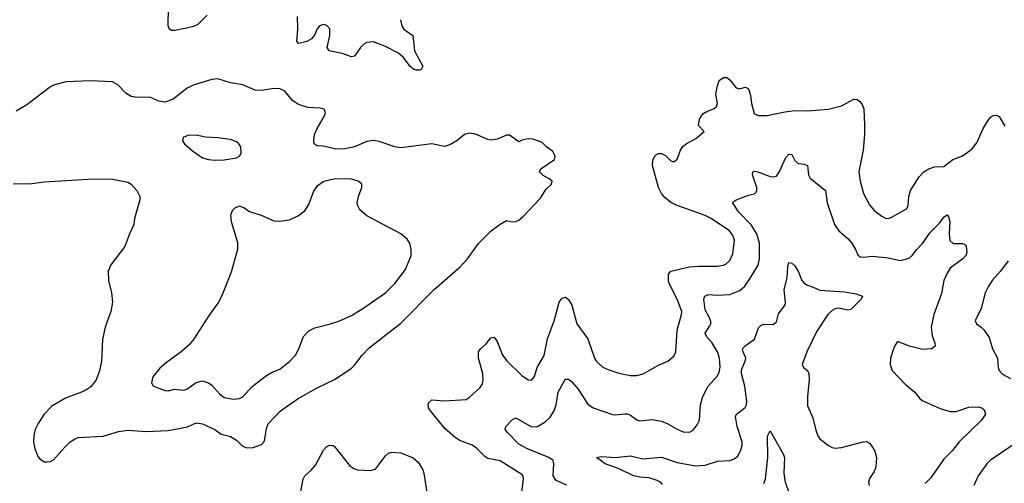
# Model space of a CAD drawing. Header units: inches. Extents: x 1771504 to 1971212, y 471788 to 643615.
# Tile 309 of 587: x 1846472 to 1852819, y 544744 to 547730. Entities that reach past the tile are written whole.
import ezdxf

# ---------------------------------------------------------------- set-up
doc = ezdxf.new("R2010")
doc.units = ezdxf.units.IN
doc.header["$MEASUREMENT"] = 0
doc.layers.add('B8544', color=7, linetype='Continuous')
doc.layers.add('B8554', color=7, linetype='Continuous')

msp = doc.modelspace()

# ---------------------------------------------------------------- linework, layer by layer
at = {"layer": 'B8544', "color": 5}
for points, elevation in [([(1847680.3, 547759.7), (1847620.4, 547699.6), (1847593, 547687), (1847550, 547675.6), (1847470, 547659.3), (1847450, 547659.5), (1847436, 547670), (1847428.3, 547690), (1847430.7, 547809.3)], 480), ([(1848926.4, 547730), (1848934.9, 547690), (1848949.1, 547669.1), (1849007.4, 547627.4), (1849016.9, 547530), (1849070.5, 547430), (1849061, 547410), (1849050, 547403.7), (1849030, 547404.5), (1849010, 547411.6), (1848990, 547428.2), (1848946.8, 547486.8), (1848913.8, 547513.8), (1848830, 547557.6), (1848750, 547587.4), (1848710, 547583.5), (1848690, 547571.9), (1848668.9, 547551.1), (1848630, 547494.7), (1848610, 547489.7), (1848550, 547511.1), (1848466.6, 547530), (1848453.3, 547550), (1848471.7, 547628.3), (1848470.8, 547670), (1848453, 547693), (1848430, 547699.7), (1848404.9, 547690), (1848390.4, 547670), (1848373.4, 547630), (1848353.9, 547606.1), (1848324, 547590), (1848270, 547576), (1848258, 547590), (1848264.2, 547670), (1848263, 547750)], 480), ([(1846430, 546672), (1846550, 546674.3), (1846630, 546684.9), (1846950, 546704), (1847070, 546701.7), (1847170, 546683.8), (1847190.6, 546670), (1847228, 546630), (1847245.5, 546590), (1847245.5, 546570), (1847213, 546450), (1847207.7, 546410), (1847179.1, 546350), (1847150.6, 546270), (1847059.1, 546150), (1847041.6, 546110), (1847045.5, 546050), (1847064.9, 545970), (1847070.4, 545910), (1847060.5, 545850), (1847023.8, 545750), (1847005.5, 545670), (1847000.5, 545530), (1846987.5, 545467.5), (1846964.4, 545410), (1846932.4, 545367.6), (1846910, 545349.7), (1846870.2, 545329.8), (1846767.5, 545292.5), (1846679.7, 545240.3), (1846630.3, 545190), (1846591.8, 545130), (1846571.8, 545090), (1846562.6, 545050), (1846562, 545010), (1846568.9, 544968.9), (1846590, 544916), (1846601.1, 544901.1), (1846630, 544883), (1846650, 544881.6), (1846670, 544884.4), (1846690, 544894.9), (1846762.7, 544977.3), (1846797.6, 545010), (1846828.9, 545031.1), (1846850, 545038.9), (1847010, 545046.7), (1847110, 545076.5), (1847170, 545086.5), (1847290, 545076.5), (1847430, 545084), (1847553.5, 545106.5), (1847610, 545132.4), (1847650, 545126.4), (1847730, 545090.3), (1847770, 545059.5), (1847830, 545044.7), (1847870, 545020.7), (1847905.8, 544985.8), (1847930, 544973.4), (1847970, 544972), (1848030, 544993.7), (1848047.1, 545012.9), (1848052.8, 545027.2), (1848064.1, 545095.9), (1848073.9, 545126.1), (1848153.3, 545210), (1848267.6, 545290), (1848390, 545359), (1848505.4, 545414.6), (1848610, 545484.4), (1848630, 545503.8), (1848679.7, 545570), (1848724.6, 545615.4), (1848930, 545774.3), (1849145.4, 545994.6), (1849310, 546135.8), (1849359.1, 546190), (1849430, 546287.7), (1849511.1, 546368.9), (1849570, 546412.7), (1849610, 546436.3), (1849650, 546426.8), (1849670, 546430.6), (1849690, 546439.1), (1849718.6, 546461.4), (1849830, 546580.7), (1849864.4, 546635.6), (1849899.3, 546670), (1849905.2, 546690), (1849885.8, 546705.8), (1849846.7, 546726.7), (1849823.7, 546750), (1849832.3, 546770), (1849920.7, 546830), (1849924.5, 546850), (1849910, 546881.2), (1849868.7, 546910), (1849839.3, 546939.3), (1849780.2, 546960.2), (1849750, 546962.7), (1849710, 546953.2), (1849690, 546942.7), (1849630, 546985.1), (1849610, 546987), (1849550, 546960.5), (1849510, 546954.5), (1849490, 546958), (1849410, 546991.7), (1849370, 546999.2), (1849340.5, 546990), (1849290, 546949.7), (1849250, 546925.1), (1849210, 546913.6), (1849130, 546931), (1848930, 546905.1), (1848890, 546910.9), (1848790, 546945.8), (1848750, 546951.8), (1848710, 546944.8), (1848630, 546910.8), (1848570, 546897.4), (1848510, 546896.2), (1848430, 546915.8), (1848390, 546918), (1848371.3, 546931.3), (1848368.5, 546950), (1848373.3, 546990), (1848389.8, 547030), (1848436, 547110), (1848442.6, 547130), (1848433.8, 547153.8), (1848410, 547161), (1848330, 547164.8), (1848270, 547184.2), (1848230.4, 547210.4), (1848181, 547270), (1848150, 547285.5), (1848110, 547286.5), (1848030, 547273.3), (1847990, 547276.2), (1847909.8, 547309.8), (1847830, 547323.8), (1847750, 547348.7), (1847710, 547344.8), (1847590, 547307.9), (1847552.1, 547287.9), (1847461.6, 547218.4), (1847410, 547198.7), (1847370, 547205.3), (1847310, 547231.6), (1847230, 547228.4), (1847190, 547236.2), (1847156, 547256), (1847104.7, 547310), (1847070, 547329.7), (1846930, 547336.1), (1846770, 547328.7), (1846690, 547308.7), (1846670, 547298.2), (1846518.7, 547181.3), (1846450, 547140.3)], 520), ([(1849695.3, 544590), (1849720.3, 544770), (1849716.8, 544790), (1849710, 544799.7), (1849570, 544888), (1849490, 544902.5), (1849470, 544915.5), (1849416.8, 544970), (1849390, 544989.8), (1849310, 545020.3), (1849278.6, 545038.6), (1849215, 545095), (1849120.5, 545210), (1849108, 545230), (1849106, 545250), (1849110, 545264.7), (1849130, 545282), (1849210, 545274.3), (1849350, 545282.6), (1849370, 545295.8), (1849439.9, 545360.1), (1849455.1, 545384.9), (1849460.7, 545410), (1849456.8, 545450), (1849430.8, 545550), (1849429.8, 545590.2), (1849441.6, 545610), (1849478.9, 545641.1), (1849510, 545680.5), (1849530, 545685.5), (1849550, 545656.3), (1849585.2, 545570), (1849612.6, 545532.6), (1849710, 545437.6), (1849750, 545410.4), (1849772.3, 545407.7), (1849790, 545430.8), (1849807.1, 545490), (1849852.6, 545567.4), (1849874.6, 545674.6), (1849917.3, 545790), (1849950, 545910.5), (1849970, 545936.4), (1849990, 545943), (1850000, 545935.5)], 480), ([(1850000, 544732.8), (1849930, 544762.4), (1849911.9, 544791.9), (1849915.3, 544870), (1849910.7, 544890.7), (1849882.9, 544910), (1849745.4, 544965.4), (1849690, 544996.4), (1849616.9, 545070), (1849602.4, 545090), (1849605.1, 545110), (1849650, 545155.5), (1849670, 545164.4), (1849771.5, 545108.5), (1849810, 545110.4), (1849859.5, 545140.5), (1849890.8, 545169.2), (1849917.3, 545210), (1849929.8, 545250), (1849943.5, 545330), (1849990, 545416.3), (1850000, 545415.3)], 460), ([(1848264.2, 544590), (1848299.6, 544770), (1848310, 544792.3), (1848351.1, 544828.9), (1848378.6, 544861.4), (1848430, 544957.1), (1848450, 544978.7), (1848470, 544988.4), (1848490, 544988), (1848500.7, 544980.7), (1848598.5, 544858.5), (1848620.9, 544840.9), (1848650.3, 544830.3), (1848734.5, 544825.5), (1848765.8, 544834.2), (1848830, 544921.1), (1848850, 544938.3), (1848870, 544945.3), (1848930, 544940.8), (1849008.2, 544908.2), (1849039.8, 544879.8), (1849070.2, 544830.2), (1849077.3, 544810), (1849111.3, 544590)], 480)]:
    msp.add_lwpolyline(points, dxfattribs=dict(at, elevation=elevation))
at = {"layer": 'B8544', "color": 5, "elevation": 540}
for points in [[(1847610, 546987), (1847555.2, 546984.8), (1847526, 546970), (1847520.7, 546950), (1847534, 546930), (1847585.7, 546885.7), (1847650, 546840.4), (1847690, 546828.4), (1847730, 546824.4), (1847790, 546828.2), (1847870, 546839.1), (1847890, 546851.3), (1847899.3, 546870), (1847897.2, 546910), (1847885.2, 546930), (1847870, 546942.7), (1847830, 546957.6), (1847750, 546969.6), (1847670, 546974)], [(1848570, 546705), (1848498.2, 546701.8), (1848431.7, 546688.3), (1848390, 546657), (1848367.7, 546630), (1848336.7, 546543.3), (1848306.2, 546493.8), (1848270, 546466), (1848210, 546439.3), (1848150, 546429.4), (1848112.9, 546432.9), (1848030, 546469), (1847950, 546495.3), (1847918, 546518), (1847890, 546528), (1847862, 546518), (1847842, 546498), (1847831.3, 546470), (1847836, 546430), (1847875.2, 546295.2), (1847875.5, 546250), (1847836.1, 546103.9), (1847772.8, 545947.2), (1847754, 545910), (1847690, 545821.2), (1847593.4, 545670), (1847563.9, 545636.1), (1847513.4, 545590), (1847417.4, 545522.6), (1847374.5, 545485.5), (1847330.4, 545430), (1847322, 545390), (1847332.4, 545372.4), (1847344.4, 545364.4), (1847410, 545341.1), (1847430, 545340.3), (1847470, 545350.2), (1847530, 545343.8), (1847550, 545351), (1847610, 545393.6), (1847650, 545404.2), (1847690, 545391.6), (1847710, 545376.9), (1847760, 545320), (1847790, 545297.3), (1847850, 545285.3), (1847890, 545288.9), (1847910, 545300.3), (1847970, 545367), (1848062.2, 545437.8), (1848100.1, 545459.9), (1848150, 545479.5), (1848214, 545530), (1848249.6, 545570), (1848271.8, 545610), (1848302, 545690), (1848335.2, 545724.8), (1848374.5, 545745.5), (1848475.3, 545770), (1848530, 545788.5), (1848610, 545825.3), (1848684.5, 545870), (1848830, 545970.3), (1848891.1, 546030), (1848959.1, 546120.9), (1848996.4, 546210), (1848996.4, 546250), (1848986.6, 546290), (1848970, 546315.6), (1848930, 546349.7), (1848710, 546466.9), (1848665.7, 546505.7), (1848651.5, 546530), (1848647.6, 546550), (1848655.6, 546590), (1848678.4, 546650), (1848678.4, 546670), (1848654.5, 546690), (1848610, 546702.2)]]:
    msp.add_lwpolyline(points, close=True, dxfattribs=at)
at = {"layer": 'B8554', "color": 5}
for points, elevation in [([(1850000, 545935.5), (1850010, 545928), (1850031.8, 545891.8), (1850064.6, 545770), (1850133.7, 545673.7), (1850176.9, 545550), (1850190, 545528.7), (1850231.9, 545491.9), (1850270, 545474), (1850334.1, 545454.1), (1850410, 545439), (1850450, 545437.4), (1850490.9, 545449.1), (1850590, 545505.5), (1850650, 545530.6), (1850690, 545562.8), (1850702.9, 545590), (1850709.8, 545730), (1850739.3, 545830), (1850739.8, 545850), (1850710.6, 545930), (1850659.6, 546030), (1850653.6, 546050), (1850654, 546090), (1850670.6, 546109.4), (1850790, 546137.2), (1850850, 546143.2), (1850970, 546142.8), (1851010, 546147.9), (1851025, 546155), (1851050, 546179.5), (1851070, 546222), (1851079.1, 546310), (1851070, 546338.9), (1851047.9, 546370), (1850930, 546448.4), (1850890, 546469.2), (1850710, 546532.5), (1850670, 546553.3), (1850630, 546584.5), (1850609, 546610), (1850589.1, 546650), (1850552.4, 546790), (1850552.8, 546827.2), (1850570, 546857), (1850590, 546868.5), (1850610, 546868.5), (1850634.3, 546854.3), (1850670, 546820.5), (1850690, 546814), (1850710, 546830.8), (1850731.3, 546890), (1850747.3, 546912.7), (1850769, 546931), (1850830, 546964.6), (1850883.7, 547010), (1850848.8, 547048.8), (1850854, 547090), (1850875.6, 547124.4), (1850900.7, 547139.3), (1850950, 547157.1), (1850964.5, 547170), (1850971.1, 547190), (1850960.4, 547250), (1850970, 547304.7), (1850982, 547338), (1851010, 547358), (1851030, 547357.1), (1851050, 547343), (1851091.8, 547291.8), (1851110, 547283.8), (1851150, 547294.4), (1851170, 547284), (1851183.7, 547243.7), (1851190.3, 547190), (1851206.6, 547126.6), (1851232.5, 547112.5), (1851290, 547112), (1851404.4, 547135.6), (1851470, 547143.9), (1851550, 547143.2), (1851687, 547153), (1851770, 547174.3), (1851850, 547217.4), (1851870, 547215.8), (1851885.1, 547205.1), (1851903, 547183), (1851914.8, 547154.8), (1851919.2, 547050), (1851919.1, 546990), (1851910.2, 546890), (1851882.4, 546750), (1851889.3, 546689.3), (1851911.4, 546610), (1851950, 546536.4), (1851981.5, 546501.5), (1852030, 546464.2), (1852052.5, 546452.5), (1852070, 546450.3), (1852090, 546454.9), (1852188.7, 546511.3), (1852199.7, 546530), (1852203.1, 546590), (1852213.7, 546630), (1852270, 546717.1), (1852299.6, 546750), (1852332, 546770), (1852370, 546782.8), (1852430, 546783.2), (1852487.3, 546830), (1852550, 546852.4), (1852610, 546896.5), (1852642.3, 546937.7), (1852683.5, 547030), (1852710, 547074.4), (1852730, 547101.6), (1852750, 547113.4), (1852770, 547114), (1852785.5, 547105.5), (1852823.1, 547043.1)], 480), ([(1850000, 545415.3), (1850010, 545414.4), (1850030, 545398.7), (1850071.4, 545350), (1850134, 545254), (1850169.3, 545229.3), (1850293.4, 545186.6), (1850310, 545183.7), (1850370, 545191.7), (1850390.2, 545190.2), (1850410, 545183.1), (1850450, 545152.7), (1850470, 545146.4), (1850550, 545154.3), (1850610, 545144.4), (1850650, 545127.8), (1850710, 545091.6), (1850750, 545075.6), (1850790, 545074), (1850813.5, 545086.5), (1850840.1, 545119.9), (1850854.7, 545150), (1850861.5, 545250), (1850876.6, 545303.4), (1850910, 545370.4), (1850970, 545434.9), (1850981.1, 545458.9), (1850987.6, 545492.4), (1850983.7, 545550), (1850970.4, 545590.4), (1850934.4, 545650), (1850899.8, 545690), (1850892, 545710), (1850921.7, 545758.3), (1850927, 545770), (1850926.9, 545786.9), (1850919.3, 545810), (1850890, 545861.2), (1850883.1, 545930), (1850887.8, 545950), (1850910, 545958.8), (1850970, 545955.2), (1851050, 545960.2), (1851113.7, 545986.3), (1851145.7, 546014.3), (1851179.7, 546060.3), (1851231.7, 546148.3), (1851242, 546190), (1851240.2, 546290), (1851224.7, 546350), (1851187.7, 546407.7), (1851107, 546490), (1851068, 546552), (1851091.1, 546568.9), (1851170, 546600.4), (1851210, 546608.2), (1851220.1, 546619.9), (1851225.1, 546630), (1851224.7, 546650), (1851196.2, 546730), (1851199, 546750), (1851210, 546754.4), (1851230, 546750.3), (1851310, 546720.4), (1851330, 546717.1), (1851350, 546722), (1851370, 546751), (1851410, 546842.8), (1851430, 546862.8), (1851450, 546861), (1851470, 546822.8), (1851490, 546803.8), (1851530, 546799.3), (1851550, 546790.8), (1851556.3, 546730), (1851567.3, 546710), (1851667.7, 546630), (1851676.4, 546550), (1851724.4, 546410), (1851753.7, 546370), (1851810, 546319.5), (1851836, 546290), (1851861.1, 546250), (1851875.8, 546215.8), (1851890, 546202), (1851910, 546199.3), (1851972.8, 546207.2), (1852070, 546195.6), (1852150, 546179.6), (1852205.2, 546194.8), (1852224.7, 546210), (1852252.4, 546247.6), (1852291.4, 546288.6), (1852341.1, 546358.9), (1852401.7, 546418.3), (1852430, 546457.1), (1852450, 546473.4), (1852459.9, 546459.9), (1852468.7, 546430), (1852463.6, 546350), (1852468.2, 546308.2), (1852490, 546288.9), (1852550, 546288.2), (1852563.8, 546283.8), (1852573.4, 546273.4), (1852578.7, 546230), (1852572.4, 546210), (1852552.7, 546190), (1852470.2, 546129.8), (1852450, 546098), (1852430.3, 546050), (1852413.6, 545966.4), (1852366, 545830), (1852348.9, 545750), (1852354.6, 545694.6), (1852370.7, 545649.3), (1852373, 545627), (1852350.3, 545609.6), (1852293.4, 545606.6), (1852207.3, 545627.2), (1852130, 545658), (1852110, 545622), (1852084.9, 545550), (1852083, 545510), (1852097.3, 545470), (1852181.2, 545381.2), (1852243, 545330), (1852272.1, 545292.1), (1852290, 545278), (1852405.8, 545225.8), (1852470, 545207), (1852510, 545207), (1852590, 545233.4), (1852650, 545237), (1852674.8, 545230), (1852690, 545217.3), (1852697.1, 545190), (1852673, 545150), (1852528.2, 545011.8), (1852485.6, 544954.4), (1852430, 544898.9), (1852344.1, 544775.9), (1852310, 544742)], 460), ([(1850616.4, 544736.4), (1850603.5, 544750), (1850582.3, 544762.3), (1850530, 544779), (1850470, 544783), (1850430, 544791.2), (1850336.9, 544836.9), (1850246, 544870), (1850189.6, 544910.4), (1850222.6, 544917.4), (1850310, 544909.2), (1850410, 544921.2), (1850490, 544900.5), (1850610, 544912.8), (1850710, 544877.1), (1850830, 544857.1), (1850890, 544861.5), (1850970, 544885.8), (1851050, 544891.5), (1851078.4, 544901.6), (1851100.8, 544919.2), (1851121.6, 544958.4), (1851129.8, 544990), (1851129.8, 545010), (1851096.3, 545110), (1851086.6, 545173.4), (1851093, 545190), (1851148.9, 545231.1), (1851157.8, 545250), (1851160.3, 545270), (1851147.7, 545370), (1851124.7, 545450), (1851125, 545475), (1851149.1, 545530), (1851152.8, 545550), (1851135.1, 545590), (1851131.1, 545610), (1851149.7, 545630), (1851208.9, 545671.1), (1851235.4, 545744.6), (1851250, 545760.7), (1851270, 545769.2), (1851330, 545767.4), (1851350, 545784), (1851364.5, 545835.5), (1851406.4, 545893.6), (1851409.7, 545910.3), (1851399.4, 545990), (1851418.8, 546070), (1851422.9, 546137.1), (1851430, 546166), (1851450, 546162), (1851470, 546145.5), (1851490, 546110.7), (1851515.2, 546050), (1851530, 546031.8), (1851550, 546019), (1851588.1, 546008.1), (1851630, 545987.1), (1851790, 545976.5), (1851864.4, 545964.4), (1851904.7, 545950), (1851896, 545930), (1851830, 545863.5), (1851810, 545859.7), (1851750.8, 545870.8), (1851730, 545868.5), (1851710, 545857.2), (1851681.3, 545830), (1851610, 545724.7), (1851546.5, 545590), (1851517.3, 545510), (1851524.7, 545490), (1851550, 545471), (1851559.3, 545450), (1851562, 545410), (1851550, 545306), (1851550, 545242), (1851585.5, 545165.5), (1851605.1, 545085.1), (1851617.3, 545050), (1851630, 545031), (1851686.2, 544986.2), (1851710, 544974), (1851730, 544970.7), (1851770, 544973.4), (1851909.6, 545010.4), (1851930, 545012.2), (1851950, 545003.1), (1851962, 544990), (1851984, 544950), (1851994.9, 544910), (1851990.3, 544849.7), (1851979.5, 544820.5), (1851950, 544775.3), (1851944.9, 544750), (1851947.7, 544730)], 440), ([(1852844.3, 546175.7), (1852794.6, 546110), (1852740.9, 546050), (1852714.6, 546010), (1852696, 545970), (1852671.2, 545868.8), (1852632.4, 545790), (1852639.1, 545770), (1852670, 545750.4), (1852690, 545730.3), (1852722, 545682), (1852744, 545610), (1852776.5, 545550), (1852779.5, 545490), (1852785.3, 545470), (1852807.7, 545447.7), (1852858.9, 545418.9)], 480), ([(1851270, 544742.4), (1851279.1, 544770), (1851296, 544910), (1851293.2, 545046.8), (1851310, 545082), (1851396.9, 544930), (1851401.7, 544910), (1851398, 544810), (1851407.3, 544750), (1851442.6, 544650)], 420), ([(1852895.8, 545004.2), (1852730, 544893.3), (1852706.7, 544870), (1852650, 544792.3), (1852623, 544730)], 480)]:
    msp.add_lwpolyline(points, dxfattribs=dict(at, elevation=elevation))

doc.saveas('drawing.dxf')
